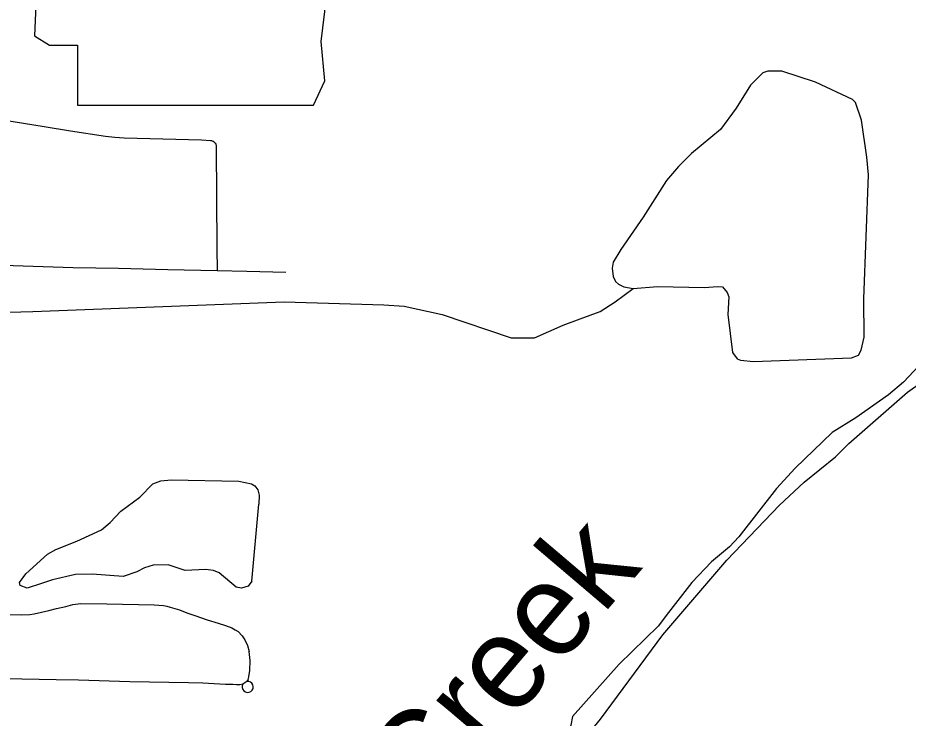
# Model space of a CAD drawing. Extents: x -19 to 366, y -4 to 359.
# Drawn here: x 150.28 to 151.042, y 188.183 to 188.782 of the extents above; entities that cross this region are included whole.
import ezdxf

# ---------------------------------------------------------------- set-up
doc = ezdxf.new("R2010")
doc.units = 0
for name, color, linetype in [('Level 21', 7, 'Continuous'), ('Level 33', 7, 'Continuous'), ('Level 35', 7, 'Continuous'), ('Level 60', 7, 'Continuous')]:
    doc.layers.add(name, color=color, linetype=linetype)

msp = doc.modelspace()

# ---------------------------------------------------------------- linework, layer by layer
at = {"layer": 'Level 21'}
for p, q in [((150.30066, 188.91222), (150.29425, 188.76643)), ((150.53937, 188.76162), (150.54418, 188.80007)), ((150.29425, 188.76643), (150.30707, 188.75842)), ((150.30707, 188.75842), (150.3311, 188.75842)), ((150.3311, 188.75842), (150.3311, 188.70715)), ((150.54258, 188.72798), (150.53937, 188.76162)), ((150.53296, 188.70715), (150.54258, 188.72798)), ((150.3311, 188.70715), (150.53296, 188.70715))]:
    msp.add_line(p, q, dxfattribs=at)
at = {"layer": 'Level 33'}
for points in [[(150.44786, 188.6756), (150.44692, 188.67623), (150.44589, 188.67665), (150.44477, 188.67683), (150.43697, 188.67726), (150.37077, 188.67904), (150.36277, 188.67958), (150.35481, 188.68042), (150.3249, 188.68502), (150.30258, 188.68882), (150.25803, 188.69573)], [(150.44786, 188.6756), (150.44862, 188.67479), (150.44922, 188.67382), (150.44958, 188.67276), (150.44971, 188.67164), (150.45004, 188.58527), (150.45046, 188.56569)], [(150.45046, 188.56569), (150.40819, 188.5665), (150.36605, 188.56756), (150.32738, 188.56822), (150.25844, 188.57033)], [(150.50911, 188.56406), (150.47575, 188.56499), (150.45046, 188.56569)], [(150.26606, 188.27187), (150.28267, 188.27157), (150.29032, 188.27177), (150.29392, 188.27242), (150.30658, 188.2752), (150.31314, 188.27691), (150.32097, 188.27863), (150.32694, 188.28027), (150.33394, 188.28133), (150.35593, 188.28104), (150.39665, 188.27995), (150.40453, 188.27939), (150.40731, 188.27889), (150.4102, 188.27817), (150.41809, 188.27578), (150.42451, 188.27322), (150.4313, 188.27106), (150.442, 188.26724), (150.4513, 188.26428), (150.45766, 188.26227), (150.46293, 188.26031), (150.46594, 188.25881), (150.46828, 188.25712), (150.47185, 188.25353), (150.47411, 188.25007), (150.47643, 188.24532), (150.47774, 188.24017)], [(150.47689, 188.21632), (150.47757, 188.21844), (150.47827, 188.22397), (150.47864, 188.23258), (150.47774, 188.24017)], [(150.46385, 188.21184), (150.45768, 188.21204), (150.43811, 188.21297), (150.42606, 188.21343), (150.37564, 188.2142), (150.33181, 188.21559), (150.31274, 188.2158), (150.2688, 188.21678), (150.25797, 188.21761)], [(150.47689, 188.21632), (150.47588, 188.21453), (150.47252, 188.21233), (150.46985, 188.21168), (150.46695, 188.21168), (150.46385, 188.21184)]]:
    msp.add_lwpolyline(points, dxfattribs=at)
msp.add_arc((150.47661, 188.20995), 0.00473, 149.8398, 98.23635, dxfattribs=at)
at = {"layer": 'Level 35'}
for points in [[(151.00776, 188.64765), (151.00614, 188.66263), (151.00174, 188.69427), (150.99652, 188.70956), (150.99401, 188.71217), (150.96226, 188.72691), (150.93347, 188.73621), (150.92153, 188.73615), (150.9172, 188.73473), (150.90678, 188.72445), (150.89446, 188.70463), (150.88117, 188.6865), (150.85636, 188.66585), (150.84501, 188.65479), (150.83482, 188.6428), (150.81476, 188.6116), (150.79577, 188.58385), (150.78935, 188.57289), (150.7883, 188.56793), (150.7892, 188.56073), (150.79118, 188.55659), (150.79369, 188.55417), (150.79828, 188.55198), (150.80627, 188.55044), (150.82708, 188.55219), (150.86746, 188.5513), (150.87844, 188.55229), (150.88281, 188.5518), (150.88688, 188.54714), (150.88809, 188.54336), (150.88724, 188.52833), (150.89128, 188.49573), (150.89517, 188.49049), (150.89822, 188.48922), (150.90924, 188.48812), (150.99314, 188.49116), (150.99897, 188.49337), (151.00135, 188.49778), (151.00398, 188.50886), (151.00354, 188.54172)], [(151.00354, 188.54172), (151.00776, 188.64765)], [(151.16449, 188.58499), (151.16311, 188.58418), (151.09612, 188.52811), (151.07262, 188.50769), (151.03749, 188.47031), (151.0248, 188.4596), (150.99693, 188.44004), (150.9767, 188.42728), (150.94505, 188.39681), (150.92888, 188.37957), (150.89667, 188.33808), (150.88887, 188.32975), (150.87338, 188.31671), (150.85646, 188.29908), (150.83665, 188.2736)], [(150.83665, 188.2736), (150.82778, 188.26183), (150.79446, 188.22924), (150.75435, 188.18473), (150.75297, 188.17711), (150.74361, 188.15032), (150.75617, 188.15761), (150.76196, 188.16209), (150.77827, 188.18237), (150.8317, 188.2545), (150.88643, 188.3183), (150.9316, 188.36538), (150.95247, 188.3848), (150.97954, 188.40663), (150.99071, 188.41788), (151.04106, 188.46183), (151.06462, 188.47865), (151.09031, 188.50387), (151.10432, 188.51498), (151.12783, 188.53446), (151.15855, 188.56453), (151.16698, 188.5692)], [(150.26188, 188.53003), (150.29273, 188.53094), (150.50782, 188.53911), (150.59313, 188.53639), (150.61037, 188.53548), (150.64304, 188.52822), (150.70203, 188.50824), (150.72191, 188.50824), (150.74641, 188.51914), (150.76093, 188.52458), (150.77817, 188.53094), (150.79088, 188.53911), (150.80627, 188.55044)], [(150.48017, 188.30018), (150.47684, 188.29594), (150.47118, 188.2943), (150.46681, 188.29516), (150.45217, 188.3074), (150.4472, 188.30939), (150.44055, 188.31021), (150.42313, 188.30947), (150.40844, 188.3143), (150.39575, 188.31405), (150.38821, 188.3118), (150.38184, 188.30825), (150.37017, 188.30421), (150.34359, 188.30633), (150.32919, 188.30604), (150.30957, 188.30146), (150.30016, 188.29823), (150.28791, 188.29437), (150.282, 188.29653), (150.28138, 188.29917), (150.28673, 188.3065), (150.30536, 188.32342), (150.3123, 188.32736), (150.33035, 188.33438), (150.35139, 188.34431), (150.35904, 188.35035), (150.36795, 188.36022), (150.38421, 188.37215), (150.39537, 188.3834), (150.40233, 188.3862), (150.41103, 188.38694), (150.46904, 188.38585), (150.47989, 188.38341), (150.48258, 188.38175), (150.4853, 188.37839), (150.48633, 188.37385), (150.4861, 188.36605)], [(150.48017, 188.30018), (150.4861, 188.36605)]]:
    msp.add_lwpolyline(points, dxfattribs=at)
at = {"layer": 'Level 60'}
for points in [[(154.11585, 1.87092), (153.9063, 10.48743), (153.69602, 19.10409), (153.48501, 27.72087), (153.27327, 36.3378), (153.0608, 44.95486), (152.84759, 53.57206), (152.63366, 62.1894), (152.419, 70.80688), (152.20362, 79.42449), (151.98751, 88.04225), (151.77068, 96.66014), (151.55312, 105.27817), (151.33484, 113.89634), (151.11584, 122.51465), (150.89612, 131.13311), (150.67568, 139.7517), (150.45452, 148.37043), (150.23264, 156.98931), (150.01005, 165.60832), (149.78674, 174.22748), (149.56272, 182.84677), (149.33799, 191.46621), (149.11254, 200.0858), (148.88638, 208.70552), (148.65952, 217.32539), (148.43194, 225.9454), (148.20366, 234.56555), (147.97466, 243.18584), (147.74497, 251.80628), (147.51457, 260.42687), (147.28346, 269.04759), (147.05165, 277.66846), (146.81914, 286.28948), (146.58593, 294.91064), (146.35202, 303.53194), (146.11742, 312.15339), (145.88211, 320.77499), (145.64611, 329.39673), (145.40941, 338.01861), (145.17202, 346.64065)], [(0, 180.89994), (7.12284, 180.90436), (14.24566, 180.9176), (21.36847, 180.93968), (28.49124, 180.97058), (35.61397, 181.01031), (42.73664, 181.05888), (49.85925, 181.11627), (56.98178, 181.18249), (64.10422, 181.25754), (71.22656, 181.34142), (78.3488, 181.43413), (85.47091, 181.53567), (92.5929, 181.64603), (99.71474, 181.76523), (106.83643, 181.89325), (113.95795, 182.0301), (121.0793, 182.17578), (128.20046, 182.33029), (135.32143, 182.49362), (142.44218, 182.66579), (149.56272, 182.84677), (156.68303, 183.03659), (163.8031, 183.23523), (170.92291, 183.4427), (178.04247, 183.65899), (185.16175, 183.88411), (192.28074, 184.11805), (199.39944, 184.36082), (206.51784, 184.61242), (213.63591, 184.87283), (220.75366, 185.14207), (227.87107, 185.42014), (234.98813, 185.70702), (242.10483, 186.00273), (249.22115, 186.30726), (256.33709, 186.62061), (263.45264, 186.94279), (270.56779, 187.27378), (277.68251, 187.61359), (284.79682, 187.96222), (291.91068, 188.31967), (299.02409, 188.68594), (306.13705, 189.06103), (313.24954, 189.44494), (320.36154, 189.83766), (327.47305, 190.23919), (334.58406, 190.64954), (341.69455, 191.06871)]]:
    msp.add_spline(points, degree=3, dxfattribs=at)

# ---------------------------------------------------------------- texts
at = {"layer": 'Level 35'}
msp.add_text('Creek', height=0.08, rotation=49.63669, dxfattribs=at).set_placement((150.63001, 188.09417))

doc.saveas('drawing.dxf')
